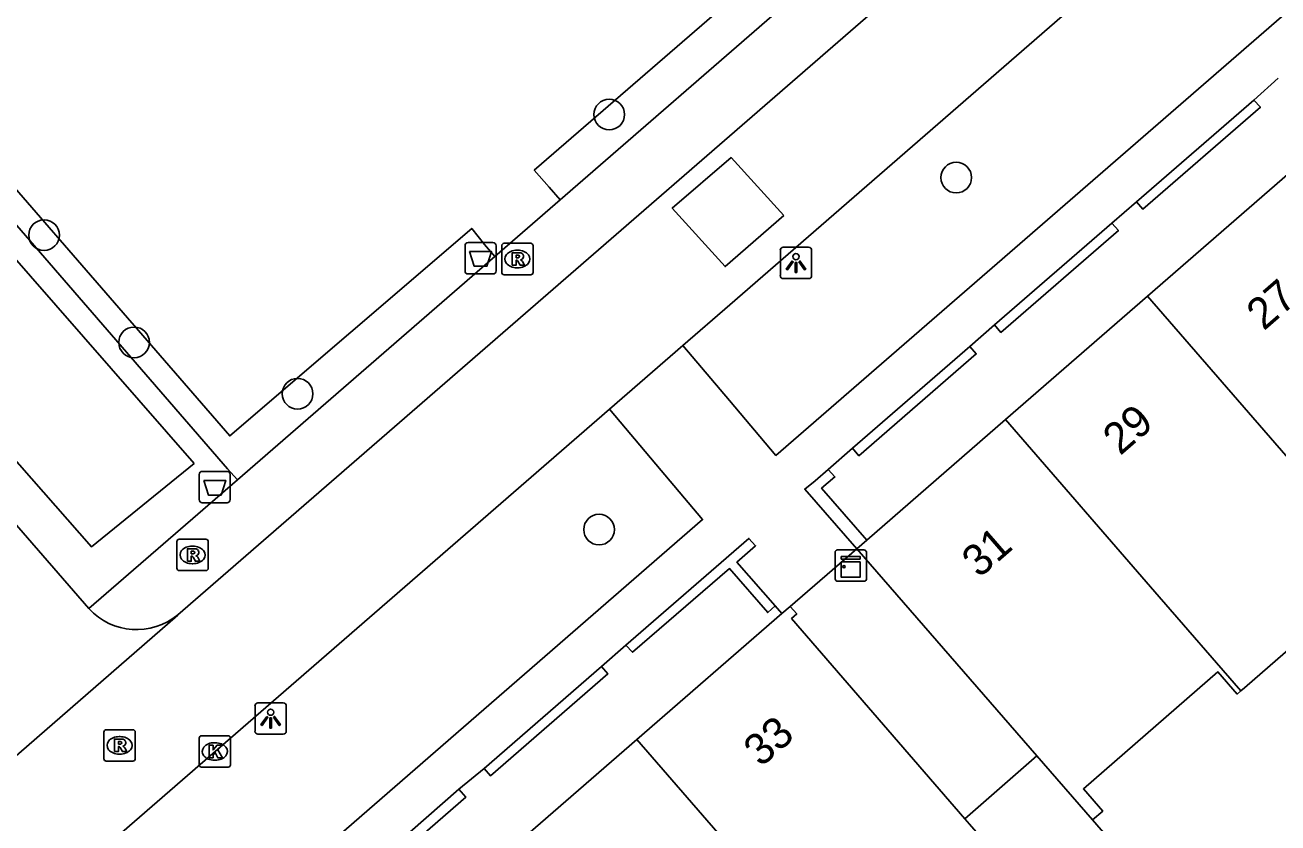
# Model space of a CAD drawing. Extents: x 155888 to 156864, y 383882 to 384671.
# Drawn here: x 156652.5 to 156692.46, y 384256.81 to 384282.25 of the extents above; entities that cross this region are included whole.
import ezdxf

# ---------------------------------------------------------------- set-up
doc = ezdxf.new("R2010")
doc.units = 0
for name, color, linetype in [('IMGEO_Afvalbak', 7, 'Continuous'), ('IMGEO_Boom', 7, 'Continuous'), ('IMGEO_Groenvoorziening', 7, 'Continuous'), ('IMGEO_Haag', 7, 'Continuous'), ('IMGEO_Kast', 7, 'Continuous'), ('IMGEO_Kolk', 7, 'Continuous'), ('IMGEO_Lichtpunt', 7, 'Continuous'), ('IMGEO_Muur', 7, 'Continuous'), ('IMGEO_Pand', 7, 'Continuous'), ('IMGEO_Pand_nummerreeks', 7, 'Continuous'), ('IMGEO_Pand_overbouw', 7, 'Continuous'), ('IMGEO_Rijbaan_lokaal_gesloten', 7, 'Continuous'), ('IMGEO_Rijbaan_lokaal_open', 7, 'Continuous'), ('IMGEO_Rioolput', 7, 'Continuous'), ('IMGEO_Voetpad_open', 7, 'Continuous')]:
    doc.layers.add(name, color=color, linetype=linetype)

msp = doc.modelspace()

# ---------------------------------------------------------------- linework, layer by layer
at = {"layer": 'IMGEO_Afvalbak'}
for p, q in [((156666.53, 384274.411), (156666.53, 384275.211)), ((156666.53, 384275.211), (156666.53, 384274.411)), ((156666.63, 384275.311), (156667.42, 384275.311)), ((156667.42, 384275.311), (156666.63, 384275.311)), ((156667.52, 384275.211), (156667.52, 384274.411)), ((156667.52, 384274.411), (156667.52, 384275.211)), ((156667.42, 384274.311), (156666.63, 384274.311)), ((156666.63, 384274.311), (156667.42, 384274.311)), ((156658.05, 384267.118), (156658.05, 384267.918)), ((156658.05, 384267.918), (156658.05, 384267.118)), ((156658.15, 384268.018), (156658.94, 384268.018)), ((156658.94, 384268.018), (156658.15, 384268.018)), ((156659.04, 384267.918), (156659.04, 384267.118)), ((156659.04, 384267.118), (156659.04, 384267.918)), ((156658.94, 384267.018), (156658.15, 384267.018)), ((156658.15, 384267.018), (156658.94, 384267.018))]:
    msp.add_line(p, q, dxfattribs=at)
for points in [[(156666.673, 384275.025), (156667.377, 384275.025), (156667.228, 384274.555), (156666.822, 384274.555), (156666.673, 384275.025)], [(156658.193, 384267.732), (156658.897, 384267.732), (156658.748, 384267.262), (156658.342, 384267.262), (156658.193, 384267.732)]]:
    msp.add_lwpolyline(points, dxfattribs=at)
for centre, start, end in [((156666.63, 384275.211), 90, 180), ((156666.63, 384275.211), 90, 180), ((156667.42, 384275.211), 0, 90), ((156667.42, 384275.211), 360, 90), ((156666.63, 384274.411), 180, 270), ((156666.63, 384274.411), 180, 270), ((156667.42, 384274.411), 270, 0), ((156667.42, 384274.411), 270, 0), ((156658.15, 384267.918), 90, 180), ((156658.15, 384267.918), 90, 180), ((156658.94, 384267.918), 0, 90), ((156658.94, 384267.918), 360, 90), ((156658.15, 384267.118), 180, 270), ((156658.15, 384267.118), 180, 270), ((156658.94, 384267.118), 270, 0), ((156658.94, 384267.118), 270, 0)]:
    msp.add_arc(centre, 0.1, start, end, dxfattribs=at)
at = {"layer": 'IMGEO_Boom'}
for centre in [(156671.127, 384279.394), (156682.194, 384277.383), (156653.102, 384275.549), (156655.973, 384272.131), (156661.187, 384270.492), (156670.803, 384266.163)]:
    msp.add_circle(centre, 0.489, dxfattribs=at)
at = {"layer": 'IMGEO_Groenvoorziening'}
msp.add_lwpolyline([(156657.892, 384268.267), (156654.613, 384265.618), (156625.83, 384298.388), (156628.984, 384301.337), (156657.892, 384268.267)], dxfattribs=at)
at = {"layer": 'IMGEO_Haag'}
for points in [[(156669.563, 384276.677), (156669.214, 384277.079), (156668.738, 384277.618), (156683.131, 384290.072), (156672.024, 384302.756), (156670.041, 384305.035), (156667.849, 384307.558), (156651.931, 384325.873), (156650.206, 384324.374), (156649.784, 384324.922), (156649.422, 384325.338)], [(156628.403, 384307.046), (156628.737, 384306.662), (156629.182, 384306.149), (156627.826, 384304.971), (156643.822, 384286.651), (156645.647, 384284.561), (156647.84, 384282.031), (156659.025, 384269.149), (156666.745, 384275.762), (156667.151, 384275.248), (156667.479, 384274.87)], [(156626.456, 384305.351), (156626.8, 384304.975), (156645.15, 384284.069), (156647.29, 384281.552), (156658.952, 384268.104), (156659.267, 384267.747)]]:
    msp.add_lwpolyline(points, dxfattribs=at)
at = {"layer": 'IMGEO_Kast'}
for p, q in [((156678.407, 384265.515), (156679.248, 384265.515)), ((156679.248, 384265.515), (156678.407, 384265.515)), ((156678.332, 384264.59), (156678.332, 384265.431)), ((156678.332, 384265.431), (156678.332, 384264.59)), ((156679.332, 384265.44), (156679.332, 384264.599)), ((156679.332, 384264.599), (156679.332, 384265.44)), ((156679.257, 384264.515), (156678.416, 384264.515)), ((156678.416, 384264.515), (156679.257, 384264.515))]:
    msp.add_line(p, q, dxfattribs=at)
for points in [[(156678.527, 384265.305), (156679.127, 384265.305), (156679.127, 384265.22), (156678.527, 384265.22), (156678.527, 384265.305)], [(156678.527, 384265.13), (156679.127, 384265.13), (156679.127, 384264.641), (156678.527, 384264.641), (156678.527, 384265.13)]]:
    msp.add_lwpolyline(points, dxfattribs=at)
msp.add_circle((156678.611, 384264.979), 0.0377, dxfattribs=at)
for centre, start, end in [((156678.41, 384265.437), 92.4484, 184.2845), ((156678.41, 384265.437), 92.4484, 184.2845), ((156679.254, 384265.437), 2.4484, 94.2845), ((156679.254, 384265.437), 2.4484, 94.2845), ((156678.41, 384264.593), 182.4484, 274.2845), ((156678.41, 384264.593), 182.4484, 274.2845), ((156679.254, 384264.593), 272.4484, 4.2845), ((156679.254, 384264.593), 272.4484, 4.2845)]:
    msp.add_arc(centre, 0.0779, start, end, dxfattribs=at)
at = {"layer": 'IMGEO_Kolk'}
for p, q in [((156658.048, 384258.664), (156658.048, 384259.516)), ((156658.123, 384259.59), (156658.975, 384259.59)), ((156659.049, 384259.516), (156659.049, 384258.664)), ((156658.536, 384259.37), (156658.561, 384259.37)), ((156658.559, 384258.81), (156658.534, 384258.81)), ((156658.975, 384258.59), (156658.123, 384258.59))]:
    msp.add_line(p, q, dxfattribs=at)
for points in [[(156658.048, 384258.664), (156658.048, 384259.516)], [(156658.123, 384259.59), (156658.975, 384259.59)], [(156659.049, 384259.516), (156659.049, 384258.664)], [(156658.369, 384259.29), (156658.492, 384259.29), (156658.492, 384259.139), (156658.622, 384259.29), (156658.786, 384259.29), (156658.64, 384259.139), (156658.793, 384258.89), (156658.641, 384258.89), (156658.556, 384259.054), (156658.492, 384258.987), (156658.492, 384258.89), (156658.369, 384258.89), (156658.369, 384259.29)], [(156658.975, 384258.59), (156658.123, 384258.59)]]:
    msp.add_lwpolyline(points, dxfattribs=at)
for centre, start, end in [((156658.125, 384259.514), 91.552, 178.448), ((156658.125, 384259.514), 91.552, 178.448), ((156658.973, 384259.514), 1.552, 88.448), ((156658.973, 384259.514), 1.552, 88.448), ((156658.125, 384258.666), 181.552, 268.448), ((156658.125, 384258.666), 181.552, 268.448), ((156658.973, 384258.666), 271.552, 358.448), ((156658.973, 384258.666), 271.552, 358.448)]:
    msp.add_arc(centre, 0.0765, start, end, dxfattribs=at)
for centre, major_axis, ratio, start_param, end_param in [((156658.535, 384259.09), (-0.387, 0.002), 0.722429, 4.712389, 7.853982), ((156658.56, 384259.09), (-0.39, 0.002), 0.717154, 1.570796, 4.712389)]:
    msp.add_ellipse(centre, major_axis=major_axis, ratio=ratio, start_param=start_param, end_param=end_param, dxfattribs=at)
at = {"layer": 'IMGEO_Lichtpunt'}
for p, q in [((156677.487, 384275.161), (156676.679, 384275.161)), ((156677.487, 384275.161), (156676.679, 384275.161)), ((156676.585, 384275.066), (156676.585, 384274.259)), ((156676.585, 384275.066), (156676.585, 384274.259)), ((156677.581, 384274.259), (156677.581, 384275.066)), ((156677.581, 384274.259), (156677.581, 384275.066)), ((156676.679, 384274.165), (156677.487, 384274.165)), ((156676.679, 384274.165), (156677.487, 384274.165)), ((156659.83, 384260.543), (156659.83, 384259.736)), ((156659.83, 384260.543), (156659.83, 384259.736)), ((156660.732, 384260.638), (156659.924, 384260.638)), ((156660.732, 384260.638), (156659.924, 384260.638)), ((156660.826, 384259.736), (156660.826, 384260.543)), ((156660.826, 384259.736), (156660.826, 384260.543)), ((156659.924, 384259.642), (156660.732, 384259.642)), ((156659.924, 384259.642), (156660.732, 384259.642))]:
    msp.add_line(p, q, dxfattribs=at)
for points in [[(156676.959, 384274.73), (156676.998, 384274.702), (156676.81, 384274.44), (156676.772, 384274.467), (156676.959, 384274.73)], [(156677.061, 384274.682), (156677.108, 384274.682), (156677.108, 384274.36), (156677.061, 384274.36), (156677.061, 384274.682)], [(156677.171, 384274.702), (156677.209, 384274.729), (156677.396, 384274.467), (156677.357, 384274.439), (156677.171, 384274.702)], [(156660.204, 384260.207), (156660.243, 384260.179), (156660.055, 384259.917), (156660.017, 384259.944), (156660.204, 384260.207)], [(156660.306, 384260.159), (156660.353, 384260.159), (156660.353, 384259.837), (156660.306, 384259.837), (156660.306, 384260.159)], [(156660.416, 384260.179), (156660.454, 384260.206), (156660.641, 384259.944), (156660.602, 384259.916), (156660.416, 384260.179)]]:
    msp.add_lwpolyline(points, dxfattribs=at)
for centre in [(156677.084, 384274.864), (156660.329, 384260.341)]:
    msp.add_circle(centre, 0.0994, dxfattribs=at)
for centre, start, end in [((156676.679, 384275.066), 90, 180), ((156676.679, 384275.066), 90, 180), ((156677.487, 384275.066), 0, 90), ((156677.487, 384275.066), 0, 90), ((156676.679, 384274.259), 180, 270), ((156676.679, 384274.259), 180, 270), ((156677.487, 384274.259), 270, 0), ((156677.487, 384274.259), 270, 360), ((156659.924, 384260.543), 90, 180), ((156659.924, 384260.543), 90, 180), ((156660.732, 384260.543), 0, 90), ((156660.732, 384260.543), 0, 90), ((156659.924, 384259.736), 180, 270), ((156659.924, 384259.736), 180, 270), ((156660.732, 384259.736), 270, 0), ((156660.732, 384259.736), 270, 360)]:
    msp.add_arc(centre, 0.0946, start, end, dxfattribs=at)
at = {"layer": 'IMGEO_Muur'}
for points in [[(156691.691, 384279.856), (156691.898, 384279.626), (156688.149, 384276.374), (156687.943, 384276.612)], [(156687.943, 384276.612), (156691.691, 384279.856)], [(156687.152, 384275.935), (156687.365, 384275.693), (156683.618, 384272.446), (156683.412, 384272.688)], [(156683.412, 384272.688), (156687.152, 384275.935)], [(156682.628, 384272.003), (156682.831, 384271.765), (156679.09, 384268.519), (156678.883, 384268.761)], [(156678.883, 384268.761), (156682.628, 384272.003)], [(156679.025, 384265.545), (156677.364, 384267.453), (156677.693, 384267.721), (156678.109, 384268.076)], [(156679.34, 384265.824), (156677.902, 384267.48), (156678.324, 384267.842), (156678.109, 384268.076)], [(156671.658, 384262.48), (156675.585, 384265.881), (156675.793, 384265.65), (156675.2, 384265.12), (156676.416, 384263.729)], [(156676.416, 384263.729), (156676.181, 384263.519), (156674.964, 384264.918), (156671.871, 384262.255), (156671.658, 384262.48)], [(156670.878, 384261.796), (156671.081, 384261.563), (156667.336, 384258.317), (156667.134, 384258.551)], [(156667.134, 384258.551), (156670.878, 384261.796)], [(156666.334, 384257.89), (156666.555, 384257.634), (156662.809, 384254.38), (156662.601, 384254.619)], [(156662.601, 384254.619), (156666.334, 384257.89)]]:
    msp.add_lwpolyline(points, dxfattribs=at)
at = {"layer": 'IMGEO_Pand'}
for points in [[(156692.836, 384277.549), (156688.294, 384273.603)], [(156688.294, 384273.603), (156683.766, 384269.669)], [(156695.803, 384264.954), (156693.895, 384267.152), (156688.294, 384273.603)], [(156683.766, 384269.669), (156679.34, 384265.824)], [(156691.276, 384261.02), (156688.668, 384264.024), (156683.766, 384269.669)], [(156679.34, 384265.824), (156679.025, 384265.545)], [(156686.542, 384256.907), (156684.764, 384258.95), (156679.025, 384265.545)], [(156691.276, 384261.02), (156691.393, 384261.122), (156695.803, 384264.954)], [(156676.631, 384263.488), (156676.894, 384263.716)], [(156676.894, 384263.716), (156677.11, 384263.473), (156676.945, 384263.327), (156682.473, 384256.94), (156682.614, 384256.777), (156684.438, 384254.685)], [(156676.631, 384263.488), (156672.007, 384259.474)], [(156686.542, 384256.907), (156686.867, 384257.189), (156686.251, 384257.898), (156690.542, 384261.628), (156691.159, 384260.919), (156691.276, 384261.02)], [(156672.007, 384259.474), (156667.478, 384255.543)], [(156679.727, 384250.579), (156677.776, 384252.827), (156676.201, 384254.642), (156672.007, 384259.474)]]:
    msp.add_lwpolyline(points, dxfattribs=at)
at = {"layer": 'IMGEO_Pand_overbouw'}
msp.add_lwpolyline([(156676.894, 384263.716), (156677.11, 384263.473), (156676.945, 384263.327), (156682.473, 384256.94), (156684.764, 384258.95), (156679.025, 384265.545)], close=True, dxfattribs=at)
at = {"layer": 'IMGEO_Rijbaan_lokaal_gesloten'}
for points in [[(156673.475, 384272.027), (156674.975, 384273.325), (156691.805, 384287.952), (156708.555, 384302.487), (156710.042, 384303.791)], [(156657.372, 384263.445), (156688.781, 384290.696)], [(156673.475, 384272.027), (156671.132, 384269.999)], [(156634.461, 384238.187), (156635.98, 384239.512), (156648.072, 384250), (156669.602, 384268.675), (156671.132, 384269.999)], [(156657.372, 384263.445), (156657.364, 384263.432), (156651.812, 384258.6), (156651.804, 384258.6)]]:
    msp.add_lwpolyline(points, dxfattribs=at)
at = {"layer": 'IMGEO_Rijbaan_lokaal_open'}
msp.add_lwpolyline([(156676.701, 384276.17), (156674.821, 384274.545), (156673.139, 384276.414), (156675.017, 384278.023), (156676.701, 384276.17)], dxfattribs=at)
at = {"layer": 'IMGEO_Rioolput'}
for p, q in [((156667.697, 384274.362), (156667.697, 384275.214)), ((156667.772, 384275.288), (156668.624, 384275.288)), ((156668.698, 384275.214), (156668.698, 384274.362)), ((156668.185, 384275.068), (156668.21, 384275.068)), ((156668.624, 384274.288), (156667.772, 384274.288)), ((156668.208, 384274.508), (156668.183, 384274.508)), ((156657.338, 384264.928), (156657.338, 384265.78)), ((156657.413, 384265.854), (156658.265, 384265.854)), ((156657.826, 384265.634), (156657.851, 384265.634)), ((156658.339, 384265.78), (156658.339, 384264.928)), ((156658.265, 384264.854), (156657.413, 384264.854)), ((156657.849, 384265.074), (156657.824, 384265.074)), ((156655.011, 384258.858), (156655.011, 384259.71)), ((156655.086, 384259.784), (156655.938, 384259.784)), ((156655.499, 384259.564), (156655.524, 384259.564)), ((156656.012, 384259.71), (156656.012, 384258.858)), ((156655.938, 384258.784), (156655.086, 384258.784)), ((156655.522, 384259.004), (156655.497, 384259.004))]:
    msp.add_line(p, q, dxfattribs=at)
for points in [[(156667.697, 384274.362), (156667.697, 384275.214)], [(156667.772, 384275.288), (156668.624, 384275.288)], [(156668.698, 384275.214), (156668.698, 384274.362)], [(156668.286, 384274.986), (156668.034, 384274.988), (156668.034, 384274.588)], [(156668.034, 384274.588), (156668.158, 384274.588), (156668.158, 384274.75), (156668.169, 384274.75)], [(156668.212, 384274.907), (156668.158, 384274.907), (156668.158, 384274.826)], [(156668.158, 384274.826), (156668.21, 384274.826)], [(156668.216, 384274.721), (156668.287, 384274.588), (156668.427, 384274.588), (156668.362, 384274.714)], [(156668.624, 384274.288), (156667.772, 384274.288)], [(156657.338, 384264.928), (156657.338, 384265.78)], [(156657.413, 384265.854), (156658.265, 384265.854)], [(156657.927, 384265.552), (156657.675, 384265.554), (156657.675, 384265.154)], [(156658.339, 384265.78), (156658.339, 384264.928)], [(156657.675, 384265.154), (156657.799, 384265.154), (156657.799, 384265.316), (156657.81, 384265.316)], [(156657.853, 384265.473), (156657.799, 384265.473), (156657.799, 384265.392)], [(156657.799, 384265.392), (156657.851, 384265.392)], [(156657.857, 384265.287), (156657.928, 384265.154), (156658.068, 384265.154), (156658.003, 384265.28)], [(156658.265, 384264.854), (156657.413, 384264.854)], [(156655.011, 384258.858), (156655.011, 384259.71)], [(156655.086, 384259.784), (156655.938, 384259.784)], [(156656.012, 384259.71), (156656.012, 384258.858)], [(156655.6, 384259.482), (156655.348, 384259.484), (156655.348, 384259.084)], [(156655.348, 384259.084), (156655.472, 384259.084), (156655.472, 384259.246), (156655.483, 384259.246)], [(156655.526, 384259.403), (156655.472, 384259.403), (156655.472, 384259.322)], [(156655.472, 384259.322), (156655.524, 384259.322)], [(156655.53, 384259.217), (156655.601, 384259.084), (156655.741, 384259.084), (156655.676, 384259.21)], [(156655.938, 384258.784), (156655.086, 384258.784)]]:
    msp.add_lwpolyline(points, dxfattribs=at)
for centre, radius, start, end in [((156667.774, 384275.212), 0.0765, 91.552, 178.448), ((156667.774, 384275.212), 0.0765, 91.552, 178.448), ((156668.622, 384275.212), 0.0765, 1.552, 88.448), ((156668.622, 384275.212), 0.0765, 1.552, 88.448), ((156668.168, 384274.697), 0.0533, 26.0293, 88.6989), ((156668.194, 384275.015), 0.19, 274.7715, 282.9687), ((156668.218, 384274.811), 0.0964, 77.0061, 93.1865), ((156668.232, 384274.868), 0.0378, 276.6634, 79.6772), ((156668.285, 384274.876), 0.109, 350.3612, 89.416), ((156668.283, 384274.876), 0.112, 277.5842, 350.9817), ((156668.267, 384274.661), 0.108, 29.5134, 73.7905), ((156667.774, 384274.364), 0.0765, 181.552, 268.448), ((156667.774, 384274.364), 0.0765, 181.552, 268.448), ((156668.622, 384274.364), 0.0765, 271.552, 358.448), ((156668.622, 384274.364), 0.0765, 271.552, 358.448), ((156657.415, 384265.778), 0.0765, 91.552, 178.448), ((156657.415, 384265.778), 0.0765, 91.552, 178.448), ((156657.926, 384265.442), 0.109, 350.3612, 89.416), ((156658.263, 384265.778), 0.0765, 1.552, 88.448), ((156658.263, 384265.778), 0.0765, 1.552, 88.448), ((156657.809, 384265.263), 0.0533, 26.0293, 88.6989), ((156657.835, 384265.581), 0.19, 274.7715, 282.9687), ((156657.859, 384265.377), 0.0964, 77.0061, 93.1865), ((156657.873, 384265.434), 0.0378, 276.6634, 79.6772), ((156657.924, 384265.442), 0.112, 277.5842, 350.9817), ((156657.908, 384265.227), 0.108, 29.5134, 73.7905), ((156657.415, 384264.93), 0.0765, 181.552, 268.448), ((156657.415, 384264.93), 0.0765, 181.552, 268.448), ((156658.263, 384264.93), 0.0765, 271.552, 358.448), ((156658.263, 384264.93), 0.0765, 271.552, 358.448), ((156655.088, 384259.708), 0.0765, 91.552, 178.448), ((156655.088, 384259.708), 0.0765, 91.552, 178.448), ((156655.936, 384259.708), 0.0765, 1.552, 88.448), ((156655.936, 384259.708), 0.0765, 1.552, 88.448), ((156655.482, 384259.193), 0.0533, 26.0293, 88.6989), ((156655.508, 384259.511), 0.19, 274.7715, 282.9687), ((156655.532, 384259.307), 0.0964, 77.0061, 93.1865), ((156655.546, 384259.364), 0.0378, 276.6634, 79.6772), ((156655.599, 384259.372), 0.109, 350.3612, 89.416), ((156655.597, 384259.372), 0.112, 277.5842, 350.9817), ((156655.581, 384259.157), 0.108, 29.5134, 73.7905), ((156655.088, 384258.86), 0.0765, 181.552, 268.448), ((156655.088, 384258.86), 0.0765, 181.552, 268.448), ((156655.936, 384258.86), 0.0765, 271.552, 358.448), ((156655.936, 384258.86), 0.0765, 271.552, 358.448)]:
    msp.add_arc(centre, radius, start, end, dxfattribs=at)
for centre, major_axis, ratio, start_param, end_param in [((156668.184, 384274.788), (-0.387, 0.002), 0.722429, 4.712389, 7.853982), ((156668.209, 384274.788), (-0.39, 0.002), 0.717154, 1.570796, 4.712389), ((156657.825, 384265.354), (-0.387, 0.002), 0.722429, 4.712389, 7.853982), ((156657.85, 384265.354), (-0.39, 0.002), 0.717154, 1.570796, 4.712389), ((156655.498, 384259.284), (-0.387, 0.002), 0.722429, 4.712389, 7.853982), ((156655.523, 384259.284), (-0.39, 0.002), 0.717154, 1.570796, 4.712389)]:
    msp.add_ellipse(centre, major_axis=major_axis, ratio=ratio, start_param=start_param, end_param=end_param, dxfattribs=at)
at = {"layer": 'IMGEO_Voetpad_open'}
for points in [[(156710.042, 384303.791), (156711.571, 384302.065), (156713.109, 384300.329), (156676.443, 384268.529), (156674.96, 384270.277), (156673.475, 384272.027)], [(156654.534, 384263.642), (156621.823, 384301.319)], [(156669.563, 384276.677), (156684.514, 384289.644)], [(156691.691, 384279.856), (156692.463, 384280.556)], [(156667.479, 384274.87), (156669.563, 384276.677)], [(156687.152, 384275.935), (156687.943, 384276.612)], [(156659.267, 384267.747), (156667.479, 384274.87)], [(156682.628, 384272.003), (156683.412, 384272.688)], [(156671.132, 384269.999), (156672.61, 384268.251), (156674.104, 384266.484), (156655.122, 384250), (156637.519, 384234.714), (156636.003, 384236.436), (156634.461, 384238.187)], [(156678.109, 384268.076), (156678.883, 384268.761)], [(156659.267, 384267.747), (156654.534, 384263.642)], [(156676.894, 384263.716), (156679.025, 384265.545)], [(156676.416, 384263.729), (156676.631, 384263.488)], [(156670.878, 384261.796), (156671.658, 384262.48)], [(156666.334, 384257.89), (156667.134, 384258.551)], [(156693.1, 384249.352), (156692.537, 384250), (156686.542, 384256.907)]]:
    msp.add_lwpolyline(points, dxfattribs=at)
msp.add_arc((156656.057, 384265.048), 2.073, 222.7126, 309.3457, dxfattribs=at)

# ---------------------------------------------------------------- texts
at = {"layer": 'IMGEO_Pand_nummerreeks'}
for s, rotation, p in [('27', 40.9779, (156692.005, 384272.481)), ('29', 40.9779, (156687.423, 384268.501)), ('31', 40.9779, (156682.926, 384264.595)), ('33', 40.9608, (156675.965, 384258.567))]:
    msp.add_text(s, height=1, rotation=rotation, dxfattribs=at).set_placement(p)

doc.saveas('drawing.dxf')
